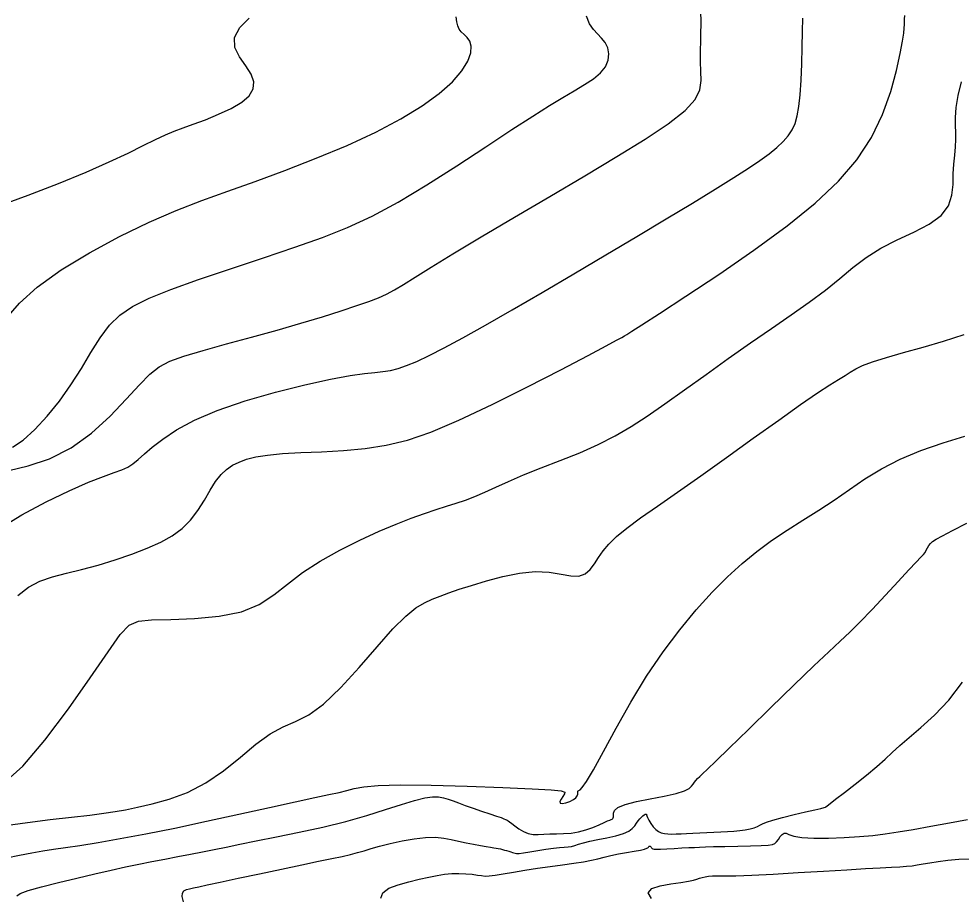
# Model space of a CAD drawing. Extents: x 2566142 to 2571431, y 418755 to 421584.
# Drawn here: x 2566874.3 to 2567182.2, y 419128.9 to 419415.7 of the extents above; entities that cross this region are included whole.
import ezdxf

# ---------------------------------------------------------------- set-up
doc = ezdxf.new("R2010")
doc.units = 0
doc.layers.add('Contour_ADS_Major', color=7, linetype='Continuous')
doc.layers.add('Contour_ADS_Minor', color=7, linetype='Continuous')

msp = doc.modelspace()

# ---------------------------------------------------------------- linework, layer by layer
at = {"layer": 'Contour_ADS_Major'}
for points in [[(2566872.28, 419275.85), (2566875.74, 419278.17), (2566879.54, 419281.6), (2566883.56, 419285.96), (2566887.58, 419290.93), (2566891.36, 419296.24), (2566894.76, 419301.6), (2566897.88, 419306.78), (2566900.89, 419311.54), (2566903.98, 419315.67), (2566907.36, 419319.02), (2566911.5, 419321.86), (2566916.87, 419324.52), (2566923.97, 419327.35), (2566933.07, 419330.6), (2566943.48, 419334.13), (2566954.26, 419337.74), (2566964.49, 419341.2), (2566973.51, 419344.4), (2566981.71, 419347.64), (2566989.73, 419351.33), (2566998.23, 419355.87), (2567007.63, 419361.51), (2567017.43, 419367.77), (2567026.91, 419374), (2567035.34, 419379.58), (2567042.19, 419384), (2567047.63, 419387.4), (2567052.03, 419390.06), (2567055.76, 419392.28), (2567059.1, 419394.28), (2567062.01, 419396.21), (2567064.35, 419398.12), (2567066.01, 419400.1), (2567066.89, 419402.2), (2567067.08, 419404.31), (2567066.7, 419406.31), (2567065.87, 419408.05), (2567064.72, 419409.48), (2567063.38, 419410.8), (2567062.02, 419412.26), (2567060.76, 419414.14), (2567059.74, 419416.59)], [(2566870.01, 419152.36), (2566877.17, 419153.34), (2566884.56, 419154.25), (2566891.56, 419155.06), (2566897.56, 419155.75), (2566902.15, 419156.32), (2566905.81, 419156.87), (2566909.21, 419157.48), (2566913.05, 419158.28), (2566917.84, 419159.37), (2566923.41, 419160.93), (2566929.39, 419163.15), (2566935.43, 419166.23), (2566941.24, 419170.23), (2566946.71, 419174.65), (2566951.79, 419178.88), (2566956.44, 419182.31), (2566960.67, 419184.57), (2566964.75, 419186.32), (2566969.05, 419188.48), (2566973.9, 419191.96), (2566979.5, 419197.36), (2566985.49, 419203.96), (2566991.34, 419210.71), (2566996.55, 419216.56), (2567000.72, 419220.71), (2567004.04, 419223.4), (2567006.81, 419225.08), (2567009.35, 419226.24), (2567011.94, 419227.28), (2567014.82, 419228.33), (2567018.19, 419229.47), (2567022.24, 419230.76), (2567027.09, 419232.21), (2567032.44, 419233.62), (2567037.9, 419234.72), (2567043.05, 419235.23), (2567047.59, 419235.02), (2567051.45, 419234.41), (2567054.67, 419233.84), (2567057.27, 419233.76), (2567059.31, 419234.5), (2567060.93, 419235.93), (2567062.33, 419237.81), (2567063.69, 419239.89), (2567065.19, 419242.01), (2567067.08, 419244.22), (2567069.6, 419246.67), (2567072.98, 419249.48), (2567077.43, 419252.78), (2567082.95, 419256.66), (2567089.51, 419261.2), (2567097.09, 419266.49), (2567105.53, 419272.51), (2567114.25, 419278.78), (2567122.55, 419284.74), (2567129.7, 419289.81), (2567135.2, 419293.58), (2567139.22, 419296.2), (2567142.11, 419298.01), (2567144.23, 419299.32), (2567145.95, 419300.41), (2567147.71, 419301.44), (2567149.98, 419302.5), (2567153.22, 419303.7), (2567157.76, 419305.12), (2567163.37, 419306.76), (2567169.7, 419308.56), (2567176.4, 419310.51), (2567183.09, 419312.62)], [(2567113.76, 419136.12), (2567120.76, 419136.47), (2567128.87, 419136.94), (2567137.2, 419137.45), (2567144.8, 419137.9), (2567150.95, 419138.25), (2567155.71, 419138.5), (2567159.35, 419138.69), (2567162.12, 419138.85), (2567164.29, 419139.02), (2567166.1, 419139.21), (2567167.82, 419139.46), (2567169.7, 419139.78), (2567171.96, 419140.17), (2567174.64, 419140.6), (2567177.78, 419141), (2567181.37, 419141.3), (2567185.4, 419141.49)], [(2567081, 419128.5), (2567079.93, 419130.37), (2567081.07, 419131.75), (2567083.82, 419132.69), (2567087.29, 419133.32), (2567090.59, 419133.78), (2567093.04, 419134.16), (2567094.69, 419134.51), (2567095.83, 419134.82), (2567096.71, 419135.1), (2567097.59, 419135.36), (2567098.55, 419135.59), (2567099.66, 419135.76), (2567100.98, 419135.86), (2567102.65, 419135.88), (2567105.04, 419135.89), (2567108.6, 419135.94), (2567113.76, 419136.12)]]:
    msp.add_lwpolyline(points, dxfattribs=at)
at = {"layer": 'Contour_ADS_Minor'}
for points in [[(2566867.51, 419354.55), (2566877.37, 419358.19), (2566887.24, 419361.99), (2566896.28, 419365.67), (2566903.85, 419369.01), (2566910, 419371.93), (2566914.95, 419374.39), (2566918.93, 419376.36), (2566922.2, 419377.85), (2566925.1, 419379.03), (2566928.01, 419380.11), (2566931.33, 419381.32), (2566935.29, 419382.82), (2566939.56, 419384.57), (2566943.67, 419386.51), (2566947.13, 419388.55), (2566949.55, 419390.65), (2566950.86, 419392.84), (2566951.09, 419395.16), (2566950.23, 419397.67), (2566948.45, 419400.41), (2566946.41, 419403.35), (2566944.91, 419406.44), (2566944.78, 419409.64), (2566946.52, 419412.89), (2566949.54, 419416)], [(2566871.1, 419268.25), (2566877.41, 419269.74), (2566884.35, 419272.1), (2566891.39, 419275.63), (2566898.06, 419280.45), (2566904.13, 419285.99), (2566909.43, 419291.51), (2566913.78, 419296.27), (2566917.17, 419299.73), (2566920.2, 419302.14), (2566923.63, 419303.95), (2566928.22, 419305.61), (2566934.52, 419307.48), (2566942.12, 419309.57), (2566950.39, 419311.8), (2566958.69, 419314.08), (2566966.49, 419316.33), (2566973.54, 419318.47), (2566979.67, 419320.42), (2566984.75, 419322.09), (2566988.68, 419323.45), (2566991.78, 419324.63), (2566994.44, 419325.82), (2566997.05, 419327.21), (2567000.02, 419328.99), (2567003.85, 419331.39), (2567009.05, 419334.64), (2567016.14, 419338.98), (2567025.41, 419344.53), (2567036.24, 419350.94), (2567047.78, 419357.74), (2567059.2, 419364.48), (2567069.73, 419370.76), (2567078.94, 419376.45), (2567086.48, 419381.49), (2567091.99, 419385.83), (2567095.29, 419389.46), (2567096.83, 419392.61), (2567097.24, 419395.56), (2567097.15, 419398.58), (2567097.06, 419401.87), (2567097.06, 419405.27), (2567097.1, 419408.53), (2567097.17, 419411.41), (2567097.21, 419413.73), (2567097.19, 419415.62), (2567097.07, 419417.3)], [(2566877.47, 419230.15), (2566881.22, 419232.1), (2566885.34, 419233.52), (2566889.86, 419234.7), (2566894.82, 419235.92), (2566900.2, 419237.38), (2566905.77, 419239.07), (2566911.23, 419240.93), (2566916.27, 419242.87), (2566920.67, 419244.85), (2566924.44, 419246.95), (2566927.67, 419249.31), (2566930.44, 419252.04), (2566932.84, 419255.19), (2566934.95, 419258.54), (2566936.85, 419261.79), (2566938.63, 419264.66), (2566940.38, 419266.92), (2566942.17, 419268.63), (2566944.1, 419269.95), (2566946.26, 419271), (2566948.74, 419271.91), (2566951.78, 419272.68), (2566955.6, 419273.31), (2566960.44, 419273.79), (2566966.42, 419274.11), (2566973.23, 419274.41), (2566980.41, 419274.81), (2566987.52, 419275.45), (2566994.32, 419276.5), (2567001.25, 419278.2), (2567008.96, 419280.83), (2567018.09, 419284.66), (2567028.95, 419289.77), (2567040.51, 419295.54), (2567051.43, 419301.17), (2567060.33, 419305.85), (2567066.24, 419308.98), (2567069.62, 419310.79), (2567071.31, 419311.72), (2567072.14, 419312.2), (2567072.94, 419312.69), (2567074.56, 419313.71), (2567077.83, 419315.8), (2567083.57, 419319.52), (2567092.27, 419325.18), (2567102.98, 419332.31), (2567114.41, 419340.19), (2567125.27, 419348.14), (2567134.49, 419355.6), (2567142.04, 419362.71), (2567148.09, 419369.74), (2567152.83, 419376.96), (2567156.46, 419384.52), (2567159.13, 419392), (2567161.01, 419398.83), (2567162.26, 419404.44), (2567163.02, 419408.45), (2567163.42, 419411.08), (2567163.59, 419412.75), (2567163.63, 419413.85), (2567163.66, 419414.76), (2567163.7, 419415.68), (2567163.81, 419416.8)], [(2567020.82, 419409.69), (2567019.81, 419410.63), (2567018.87, 419411.48), (2567018.21, 419412.38), (2567017.76, 419413.45), (2567017.46, 419414.78), (2567017.2, 419416.45)], [(2567066.1, 419338.65), (2567076.26, 419344.69), (2567085.8, 419350.4), (2567094.43, 419355.61), (2567101.85, 419360.15), (2567107.88, 419363.89), (2567112.66, 419366.95), (2567116.44, 419369.5), (2567119.47, 419371.7), (2567121.97, 419373.72), (2567124, 419375.64), (2567125.64, 419377.54), (2567126.92, 419379.49), (2567127.9, 419381.59), (2567128.63, 419384.05), (2567129.17, 419387.09), (2567129.56, 419390.93), (2567129.86, 419395.69), (2567130.08, 419401.02), (2567130.24, 419406.46), (2567130.36, 419411.57), (2567130.46, 419415.96)], [(2566870.2, 419317.92), (2566874.53, 419322.87), (2566880.36, 419328.18), (2566888.15, 419333.78), (2566897.37, 419339.38), (2566907.21, 419344.68), (2566916.86, 419349.35), (2566925.75, 419353.19), (2566934.16, 419356.44), (2566942.58, 419359.48), (2566951.52, 419362.65), (2566961.28, 419366.25), (2566971.48, 419370.22), (2566981.55, 419374.44), (2566990.93, 419378.76), (2566999.13, 419383.08), (2567006.05, 419387.3), (2567011.69, 419391.37), (2567016.03, 419395.21), (2567019.1, 419398.76), (2567021.02, 419401.93), (2567021.98, 419404.66), (2567022.14, 419406.85), (2567021.68, 419408.49), (2567020.82, 419409.69)], [(2566897.69, 419200.56), (2566903.52, 419209.08), (2566907.49, 419214.67), (2566910.4, 419217.74), (2566913.41, 419219.08), (2566917.68, 419219.48), (2566924.01, 419219.65), (2566931.7, 419219.97), (2566939.73, 419220.71), (2566947.03, 419222.16), (2566952.87, 419224.53), (2566957.66, 419227.62), (2566962.13, 419231.19), (2566966.99, 419234.97), (2566972.77, 419238.71), (2566979.19, 419242.28), (2566985.77, 419245.56), (2566992.04, 419248.42), (2566997.62, 419250.79), (2567002.51, 419252.7), (2567006.81, 419254.25), (2567010.61, 419255.51), (2567014.02, 419256.58), (2567017.18, 419257.56), (2567020.22, 419258.57), (2567023.29, 419259.74), (2567026.54, 419261.16), (2567030.15, 419262.82), (2567034.31, 419264.71), (2567039.21, 419266.8), (2567044.94, 419269.08), (2567051.18, 419271.51), (2567057.55, 419274.07), (2567063.62, 419276.75), (2567069.14, 419279.55), (2567074.35, 419282.59), (2567079.63, 419286.03), (2567085.37, 419290.01), (2567091.83, 419294.62), (2567098.84, 419299.66), (2567106.1, 419304.85), (2567113.29, 419309.92), (2567120.18, 419314.66), (2567126.62, 419319.07), (2567132.52, 419323.21), (2567137.81, 419327.15), (2567142.47, 419330.92), (2567146.79, 419334.51), (2567151.13, 419337.84), (2567155.87, 419340.87), (2567161.2, 419343.57), (2567166.68, 419346.12), (2567171.68, 419348.7), (2567175.59, 419351.51), (2567177.97, 419354.7), (2567179.12, 419358.15), (2567179.5, 419361.67), (2567179.6, 419365.11), (2567179.78, 419368.3), (2567180.05, 419371.24), (2567180.29, 419373.92), (2567180.42, 419376.37), (2567180.38, 419378.62), (2567180.27, 419380.92), (2567180.26, 419383.54), (2567180.52, 419386.77), (2567181.17, 419390.75), (2567182.25, 419395.2)], [(2566867.54, 419249.13), (2566875.35, 419253.81), (2566883.3, 419258.05), (2566890.77, 419261.65), (2566897.14, 419264.45), (2566901.97, 419266.34), (2566905.46, 419267.57), (2566907.97, 419268.45), (2566909.9, 419269.31), (2566911.58, 419270.42), (2566913.31, 419271.86), (2566915.34, 419273.67), (2566917.94, 419275.89), (2566921.37, 419278.54), (2566925.88, 419281.5), (2566931.73, 419284.65), (2566939.17, 419287.85), (2566948.24, 419290.96), (2566958.13, 419293.82), (2566967.79, 419296.26), (2566976.2, 419298.12), (2566982.58, 419299.3), (2566987.21, 419299.95), (2566990.6, 419300.29), (2566993.29, 419300.56), (2566995.74, 419300.93), (2566998.24, 419301.55), (2567001.02, 419302.5), (2567004.32, 419303.88), (2567008.35, 419305.79), (2567013.31, 419308.34), (2567019.39, 419311.62), (2567026.76, 419315.74), (2567035.51, 419320.74), (2567045.28, 419326.4), (2567055.63, 419332.47), (2567066.1, 419338.65)], [(2566870.28, 419141.76), (2566874.57, 419142.66), (2566878.59, 419143.43), (2566882.18, 419144.03), (2566885.68, 419144.56), (2566889.55, 419145.11), (2566894.28, 419145.83), (2566900.24, 419146.8), (2566907.44, 419148.06), (2566915.81, 419149.63), (2566925.29, 419151.52), (2566935.67, 419153.71), (2566946.24, 419156.01), (2566956.17, 419158.2), (2566964.64, 419160.07), (2566971.02, 419161.46), (2566975.61, 419162.44), (2566978.93, 419163.17), (2566981.5, 419163.8), (2566983.91, 419164.43), (2566987, 419165.01), (2566991.68, 419165.45), (2566998.87, 419165.64), (2567009.04, 419165.54), (2567020.82, 419165.2), (2567032.4, 419164.76), (2567041.98, 419164.32), (2567048.2, 419163.97), (2567051.47, 419163.63), (2567052.64, 419163.22), (2567052.59, 419162.63), (2567052.07, 419161.82), (2567051.47, 419160.92), (2567051.06, 419160.13), (2567051.13, 419159.6), (2567051.86, 419159.5), (2567053.05, 419159.73), (2567054.38, 419160.21), (2567055.55, 419160.8), (2567056.32, 419161.42), (2567056.73, 419162.01), (2567056.9, 419162.54), (2567056.94, 419162.98), (2567056.95, 419163.3), (2567056.99, 419163.52), (2567057.08, 419163.66), (2567057.28, 419163.77), (2567057.65, 419163.97), (2567058.4, 419164.76), (2567059.77, 419166.75), (2567062.01, 419170.54), (2567065.28, 419176.51), (2567069.42, 419184.11), (2567074.2, 419192.57), (2567079.39, 419201.1), (2567084.77, 419209.05), (2567090.22, 419216.28), (2567095.61, 419222.78), (2567100.82, 419228.53), (2567105.79, 419233.54), (2567110.59, 419237.93), (2567115.36, 419241.83), (2567120.23, 419245.4), (2567125.27, 419248.77), (2567130.44, 419252.03), (2567135.62, 419255.27), (2567140.71, 419258.58), (2567145.68, 419262.03), (2567150.74, 419265.5), (2567156.15, 419268.86), (2567162.19, 419271.99), (2567169.01, 419274.77), (2567176.24, 419277.26), (2567183.36, 419279.52)], [(2567172.14, 419244.45), (2567172.84, 419245.09), (2567174.04, 419245.85), (2567176.09, 419246.95), (2567179.35, 419248.62), (2567184.04, 419251.07)], [(2566917.77, 419140.58), (2566922.01, 419141.4), (2566926.24, 419142.18), (2566930.38, 419142.95), (2566934.34, 419143.71), (2566938.12, 419144.47), (2566942.04, 419145.29), (2566946.5, 419146.22), (2566951.9, 419147.32), (2566958.48, 419148.62), (2566965.89, 419150.13), (2566973.61, 419151.82), (2566981.14, 419153.66), (2566988.02, 419155.62), (2566994.12, 419157.53), (2566999.35, 419159.23), (2567003.63, 419160.54), (2567006.94, 419161.33), (2567009.46, 419161.67), (2567011.42, 419161.65), (2567013.06, 419161.38), (2567014.59, 419160.95), (2567016.18, 419160.39), (2567017.99, 419159.69), (2567020.15, 419158.89), (2567022.74, 419157.98), (2567025.52, 419157.05), (2567028.17, 419156.17), (2567030.36, 419155.44), (2567031.86, 419154.9), (2567032.78, 419154.54), (2567033.29, 419154.31), (2567033.59, 419154.16), (2567033.84, 419154.04), (2567034.17, 419153.86), (2567034.64, 419153.55), (2567035.37, 419153.01), (2567036.41, 419152.21), (2567037.7, 419151.28), (2567039.17, 419150.4), (2567040.74, 419149.73), (2567042.35, 419149.42), (2567044.03, 419149.37), (2567045.83, 419149.47), (2567047.8, 419149.59), (2567049.96, 419149.64), (2567052.29, 419149.69), (2567054.71, 419149.85), (2567057.17, 419150.23), (2567059.6, 419150.9), (2567061.87, 419151.74), (2567063.89, 419152.61), (2567065.51, 419153.35), (2567066.66, 419153.84), (2567067.42, 419154.13), (2567067.88, 419154.3), (2567068.18, 419154.43), (2567068.39, 419154.58), (2567068.53, 419154.82), (2567068.61, 419155.18), (2567068.61, 419155.71), (2567068.61, 419156.42), (2567068.96, 419157.27), (2567070.06, 419158.22), (2567072.35, 419159.19), (2567076.05, 419160.14), (2567080.58, 419161.07), (2567085.18, 419161.96), (2567089.09, 419162.82), (2567091.73, 419163.64), (2567093.27, 419164.41), (2567094.1, 419165.14), (2567094.57, 419165.82), (2567095, 419166.45), (2567095.48, 419167.06), (2567096.05, 419167.7), (2567096.74, 419168.39), (2567097.68, 419169.26), (2567099.27, 419170.74), (2567102, 419173.34), (2567106.38, 419177.57), (2567112.64, 419183.68), (2567120.01, 419190.89), (2567127.48, 419198.18), (2567134.04, 419204.49), (2567138.95, 419209.1), (2567142.64, 419212.49), (2567145.79, 419215.43), (2567149.11, 419218.7), (2567153.09, 419222.86), (2567157.43, 419227.51), (2567161.59, 419232.03), (2567165.07, 419235.81), (2567167.49, 419238.37), (2567168.98, 419239.93), (2567169.84, 419240.85), (2567170.36, 419241.52), (2567170.78, 419242.22), (2567171.18, 419242.98), (2567171.62, 419243.74), (2567172.14, 419244.45)], [(2566874, 419227.42), (2566877.47, 419230.15)], [(2566869.49, 419166.14), (2566875.64, 419171.72), (2566882.88, 419180.22), (2566890.52, 419190.39), (2566897.69, 419200.56)], [(2567101.37, 419150.2), (2567103.63, 419150.28), (2567105.8, 419150.38), (2567107.87, 419150.5), (2567109.81, 419150.68), (2567111.6, 419150.94), (2567113.2, 419151.26), (2567114.56, 419151.63), (2567115.63, 419152.02), (2567116.43, 419152.43), (2567117.28, 419152.89), (2567118.57, 419153.44), (2567120.68, 419154.13), (2567123.83, 419154.98), (2567127.58, 419155.89), (2567131.31, 419156.76), (2567134.39, 419157.47), (2567136.36, 419157.92), (2567137.39, 419158.17), (2567137.79, 419158.28), (2567137.88, 419158.33), (2567137.98, 419158.41), (2567138.36, 419158.72), (2567139.33, 419159.48), (2567141.16, 419160.9), (2567144.01, 419163.12), (2567147.52, 419165.87), (2567151.21, 419168.82), (2567154.58, 419171.61), (2567157.3, 419174), (2567159.66, 419176.18), (2567162.12, 419178.44), (2567165.13, 419181.08), (2567169, 419184.34), (2567173.47, 419188.38), (2567178.14, 419193.28), (2567182.62, 419199.14)], [(2566928.14, 419127.43), (2566927.7, 419129.11), (2566927.75, 419130.27), (2566928.25, 419130.98), (2566929.08, 419131.39), (2566930.12, 419131.66), (2566931.36, 419131.94), (2566933.14, 419132.33), (2566935.9, 419132.93), (2566940.1, 419133.84), (2566945.97, 419135.1), (2566952.91, 419136.59), (2566960.11, 419138.12), (2566966.76, 419139.52), (2566972.23, 419140.64), (2566976.56, 419141.53), (2566979.98, 419142.25), (2566982.71, 419142.88), (2566984.99, 419143.49), (2566987.12, 419144.11), (2566989.42, 419144.8), (2566992.19, 419145.57), (2566995.65, 419146.45), (2566999.55, 419147.32), (2567003.53, 419148.04), (2567007.23, 419148.47), (2567010.4, 419148.51), (2567013.12, 419148.24), (2567015.59, 419147.77), (2567018, 419147.22), (2567020.46, 419146.69), (2567022.89, 419146.22), (2567025.12, 419145.81), (2567027.01, 419145.49), (2567028.43, 419145.26), (2567029.48, 419145.09), (2567030.28, 419144.96), (2567030.96, 419144.84), (2567031.63, 419144.69), (2567032.32, 419144.52), (2567033.01, 419144.33), (2567033.69, 419144.14), (2567034.37, 419143.94), (2567035.02, 419143.75), (2567035.59, 419143.57), (2567036.07, 419143.4), (2567036.45, 419143.26), (2567036.93, 419143.18), (2567037.75, 419143.21), (2567039.15, 419143.37), (2567041.26, 419143.7), (2567043.84, 419144.13), (2567046.53, 419144.57), (2567048.99, 419144.92), (2567050.96, 419145.13), (2567052.5, 419145.25), (2567053.75, 419145.36), (2567054.84, 419145.53), (2567055.93, 419145.82), (2567057.18, 419146.23), (2567058.75, 419146.71), (2567060.83, 419147.23), (2567063.49, 419147.78), (2567066.45, 419148.35), (2567069.35, 419148.98), (2567071.81, 419149.69), (2567073.57, 419150.49), (2567074.74, 419151.34), (2567075.51, 419152.21), (2567076.09, 419153.05), (2567076.65, 419153.82), (2567077.2, 419154.51), (2567077.72, 419155.08), (2567078.19, 419155.52), (2567078.6, 419155.82), (2567078.92, 419155.99), (2567079.16, 419156.06), (2567079.29, 419156.07), (2567079.33, 419156.02), (2567079.35, 419155.86), (2567079.43, 419155.52), (2567079.67, 419154.92), (2567080.12, 419154.05), (2567080.76, 419153), (2567081.53, 419151.95), (2567082.38, 419151.03), (2567083.27, 419150.37), (2567084.21, 419149.95), (2567085.24, 419149.71), (2567086.36, 419149.6), (2567087.62, 419149.56), (2567089.03, 419149.58), (2567090.64, 419149.65), (2567092.46, 419149.75), (2567094.52, 419149.86), (2567096.74, 419149.98), (2567099.05, 419150.1), (2567101.37, 419150.2)], [(2566992.58, 419128.66), (2566993.23, 419130.39), (2566995.22, 419131.84), (2566998.2, 419133.02), (2567001.69, 419133.99), (2567005.16, 419134.79), (2567008.24, 419135.49), (2567010.94, 419136.06), (2567013.4, 419136.47), (2567015.76, 419136.69), (2567018.11, 419136.72), (2567020.37, 419136.6), (2567022.42, 419136.4), (2567024.12, 419136.16), (2567025.44, 419135.96), (2567026.62, 419135.85), (2567028, 419135.87), (2567029.89, 419136.09), (2567032.55, 419136.52), (2567035.87, 419137.11), (2567039.65, 419137.77), (2567043.72, 419138.42), (2567047.86, 419139), (2567051.9, 419139.51), (2567055.62, 419140), (2567058.81, 419140.48), (2567061.37, 419140.98), (2567063.5, 419141.49), (2567065.5, 419142.02), (2567067.67, 419142.54), (2567070.2, 419143.05), (2567072.88, 419143.52), (2567075.39, 419143.96), (2567077.42, 419144.33), (2567078.75, 419144.64), (2567079.49, 419144.89), (2567079.83, 419145.1), (2567079.98, 419145.28), (2567080.11, 419145.44), (2567080.24, 419145.57), (2567080.38, 419145.64), (2567080.53, 419145.62), (2567080.7, 419145.49), (2567080.87, 419145.3), (2567081.05, 419145.07), (2567081.24, 419144.87), (2567081.46, 419144.73), (2567081.86, 419144.65), (2567082.65, 419144.63), (2567083.99, 419144.66), (2567086.01, 419144.75), (2567088.44, 419144.87), (2567090.96, 419145), (2567093.22, 419145.11), (2567095.02, 419145.21), (2567096.68, 419145.29), (2567098.62, 419145.36), (2567101.29, 419145.44), (2567104.95, 419145.53), (2567109.16, 419145.64), (2567113.31, 419145.75), (2567116.78, 419145.85), (2567119.12, 419145.97), (2567120.52, 419146.15), (2567121.31, 419146.47), (2567121.86, 419147.02), (2567122.44, 419147.82), (2567123.07, 419148.7), (2567123.72, 419149.45), (2567124.34, 419149.87), (2567124.96, 419149.8), (2567125.88, 419149.39), (2567127.48, 419148.85), (2567130.12, 419148.39), (2567134.04, 419148.18), (2567138.84, 419148.21), (2567143.97, 419148.41), (2567148.9, 419148.72), (2567153.26, 419149.11), (2567157.33, 419149.6), (2567161.58, 419150.23), (2567166.45, 419151.06), (2567172.23, 419152.1), (2567178.39, 419153.23), (2567184.23, 419154.29)], [(2566873.64, 419129.37), (2566874.79, 419130.16), (2566877.43, 419131.08), (2566881.74, 419132.28), (2566887.25, 419133.68), (2566893.28, 419135.14), (2566899.2, 419136.54), (2566904.48, 419137.75), (2566909.19, 419138.8), (2566913.55, 419139.73), (2566917.77, 419140.58)]]:
    msp.add_lwpolyline(points, dxfattribs=at)

doc.saveas('drawing.dxf')
